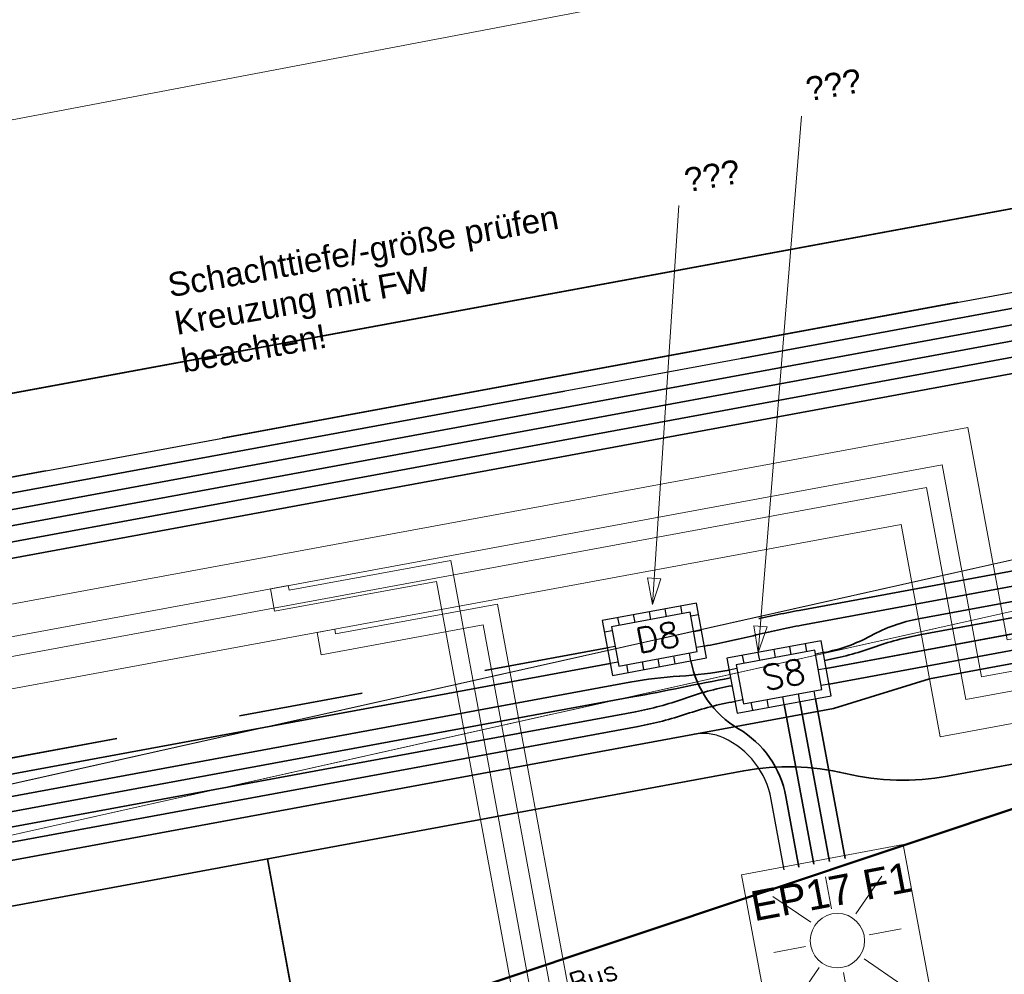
# Model space of a CAD drawing. Header units: metres. Extents: x -502 to 161, y -108 to 174.
# Tile 596 of 656: x -36 to -26, y 26 to 35. Entities that reach past the tile are written whole.
import ezdxf

# ---------------------------------------------------------------- set-up
doc = ezdxf.new("R2010")
doc.units = ezdxf.units.M
doc.header["$LTSCALE"] = 0.1
for name, pattern in [('1', [70, 50, -20]), ('123', [25.001, 12.501, -12.5]), ('237', [93, 75, -18]), ('240', [101.6, 101.6, 0]), ('86', [101.6, 101.6, 0])]:
    doc.linetypes.add(name, pattern=pattern)
for name, color, linetype in [('BRI31-005.07-5f08-Koordinierung Lageplan 4. BA Radstation - Seeterrasse 2023-05-31', 7, 'Continuous'), ('BRI32-005.02-5f05-Koordinierung Schemaplan 4 BA ZOB Teilbereich', 7, 'Continuous'), ('BRI32-005.03-5f06-Koordinierung Schemaplan 4 BA ZOB Teilbereich 2 Ost - Bahnhofsallee 2023-01-21', 7, 'Continuous')]:
    doc.layers.add(name, color=color, linetype=linetype)
doc.styles.add('Arial', font='arial.ttf')
doc.styles.add('Txt', font='txt_____.ttf')

# ---------------------------------------------------------------- blocks, each defined once
blk = doc.blocks.new('WP_LP-1020')
at = {"color": 7, "linetype": 'Continuous', "lineweight": 20, "transparency": 33554687}
for p, q in [((-0.8253, 0.8253), (0.8253, 0.8253)), ((-0.8253, -0.8253), (-0.8253, 0.8253)), ((0.8253, -0.8253), (0.8253, 0.8253)), ((-0.8253, -0.8253), (0.8253, -0.8253))]:
    blk.add_line(p, q, dxfattribs=at)
at = {"color": 1, "linetype": 'Continuous', "lineweight": 9, "true_color": 0xff0000, "transparency": 33554687}
for p, q in [((0, 0.649924), (0, 0.324962)), ((-0.554739, 0.55475), (-0.229777, 0.229788)), ((0.229777, 0.229788), (0.554739, 0.55475)), ((-0.324962, 0), (-0.649924, 0)), ((0.324962, 0), (0.649924, 0)), ((-0.229777, -0.229777), (-0.554739, -0.554739)), ((0.229777, -0.229777), (0.554739, -0.554739)), ((0, -0.324962), (0, -0.649924))]:
    blk.add_line(p, q, dxfattribs=at)
at = {"color": 7, "linetype": 'Continuous', "lineweight": 20, "transparency": 33554687}
blk.add_circle((0, 0), 0.272749, dxfattribs=at)
blk = doc.blocks.new('ALG_00093')
at = {"color": 1, "linetype": 'Continuous', "lineweight": 9, "true_color": 0xff0000, "transparency": 33554687, "flags": 128}
blk.add_lwpolyline([(0, 0), (0.3773, 0.09625), (0.3773, -0.09625), (0, 0)], dxfattribs=at)

msp = doc.modelspace()

# ---------------------------------------------------------------- linework, layer by layer
at = {"layer": 'BRI31-005.07-5f08-Koordinierung Lageplan 4. BA Radstation - Seeterrasse 2023-05-31', "color": 114, "linetype": 'Continuous', "lineweight": 30, "true_color": 0x00994c, "transparency": 33554687, "flags": 128}
msp.add_lwpolyline([(-64.0881, 26.5205), (15.711, 41.2599)], dxfattribs=at)
msp.add_lwpolyline([(-64.0881, 26.5205), (15.711, 41.2599)], dxfattribs=at)
at = {"layer": 'BRI31-005.07-5f08-Koordinierung Lageplan 4. BA Radstation - Seeterrasse 2023-05-31', "color": 7, "linetype": 'Continuous', "lineweight": 30, "transparency": 33554687, "flags": 128}
for points in [[(-70.4668, 24.2997), (-67.8906, 24.7756), (-67.8906, 24.7756, 0.043992), (-66.8784, 25.053), (-66.8784, 25.053, -0.042289), (-65.9104, 25.3219), (-59.9788, 26.4404), (19.3464, 41.093), (22.4573, 37.9997), (22.4933, 37.3246), (22.2197, 37.0495)], [(-70.4668, 24.2997), (-67.8906, 24.7756), (-67.8906, 24.7756, 0.043992), (-66.8784, 25.053), (-66.8784, 25.053, -0.042289), (-65.9104, 25.3219), (-59.9788, 26.4404), (19.3464, 41.093), (22.4573, 37.9997), (22.4933, 37.3246), (22.2197, 37.0495)], [(22.1417, 37.127), (22.3808, 37.3675), (22.3537, 37.8771), (19.293, 40.9204), (-59.9497, 26.2831), (-65.88, 25.1571, 0.018793), (-66.8562, 24.9335, -0.019765), (-67.8764, 24.7018), (-70.4532, 24.226)], [(22.1417, 37.127), (22.3808, 37.3675), (22.3537, 37.8771), (19.293, 40.9204), (-59.9497, 26.2831), (-65.88, 25.1571, 0.018793), (-66.8562, 24.9335, -0.019765), (-67.8764, 24.7018), (-70.4532, 24.226)]]:
    msp.add_lwpolyline(points, format="xyb", dxfattribs=at)
at = {"layer": 'BRI31-005.07-5f08-Koordinierung Lageplan 4. BA Radstation - Seeterrasse 2023-05-31', "color": 142, "linetype": 'Continuous', "lineweight": 30, "true_color": 0x0099cc, "transparency": 33554687, "flags": 128}
msp.add_lwpolyline([(10.5644, 35.4134), (-0.7198, 33.329), (-2.8003, 32.7006), (-4.0372, 32.4721), (-4.6001, 32.1648), (-14.1664, 30.3977), (-14.1664, 30.3977, -0.062275), (-15.5532, 30.3165), (-15.5532, 30.3165, 0.062994), (-16.7306, 30.2495), (-21.1831, 29.4271), (-21.1831, 29.4271, 0.133184), (-22.1172, 28.9788), (-22.1172, 28.9788, -0.13319), (-23.0513, 28.5304), (-26.6603, 27.8638), (-26.6603, 27.8638, -0.104436), (-27.682, 27.8898), (-27.682, 27.8898), (-27.682, 27.8898, 0.104442), (-28.7037, 27.9159), (-28.7037, 27.9159), (-38.3014, 26.143, 0.203055)], format="xyb", dxfattribs=at)
msp.add_lwpolyline([(10.5644, 35.4134), (-0.7198, 33.329), (-2.8003, 32.7006), (-4.0372, 32.4721), (-4.6001, 32.1648), (-14.1664, 30.3977), (-14.1664, 30.3977, -0.062275), (-15.5532, 30.3165), (-15.5532, 30.3165, 0.062994), (-16.7306, 30.2495), (-21.1831, 29.4271), (-21.1831, 29.4271, 0.133184), (-22.1172, 28.9788), (-22.1172, 28.9788, -0.13319), (-23.0513, 28.5304), (-26.6603, 27.8638), (-26.6603, 27.8638, -0.104436), (-27.682, 27.8898), (-27.682, 27.8898), (-27.682, 27.8898, 0.104442), (-28.7037, 27.9159), (-28.7037, 27.9159), (-38.3014, 26.143, 0.203055)], format="xyb", dxfattribs=at)
at = {"layer": 'BRI32-005.02-5f05-Koordinierung Schemaplan 4 BA ZOB Teilbereich', "color": 1, "linetype": 'Continuous', "lineweight": 13, "true_color": 0xff0000, "transparency": 33554687}
msp.add_line((27.0573, 46.4442), (-53.563, 31.1088), dxfattribs=at)
at = {"layer": 'BRI32-005.02-5f05-Koordinierung Schemaplan 4 BA ZOB Teilbereich', "color": 7, "linetype": 'Continuous', "lineweight": 18, "transparency": 33554687}
for p, q in [((-40.5867, 26.765), (21.3863, 40.642)), ((-40.4775, 26.277), (21.4955, 40.154)), ((-22.8761, -15.3232), (-31.1719, 29.5882))]:
    msp.add_line(p, q, dxfattribs=at)
at = {"layer": 'BRI32-005.02-5f05-Koordinierung Schemaplan 4 BA ZOB Teilbereich', "color": 7, "linetype": '86', "lineweight": 18, "transparency": 33554687}
msp.add_line((-40.5541, 26.26), (21.4659, 40.15), dxfattribs=at)
at = {"layer": 'BRI32-005.02-5f05-Koordinierung Schemaplan 4 BA ZOB Teilbereich', "color": 1, "linetype": 'Continuous', "lineweight": 18, "true_color": 0xff0000, "transparency": 33554687}
for p, q in [((-28.5568, 29.1023), (-28.1226, 34.4798)), ((-29.6181, 29.5819), (-29.3523, 33.5826))]:
    msp.add_line(p, q, dxfattribs=at)
at = {"layer": 'BRI32-005.02-5f05-Koordinierung Schemaplan 4 BA ZOB Teilbereich', "color": 3, "linetype": '1', "lineweight": 35, "true_color": 0x00ff00, "transparency": 33554687}
for p, q in [((-3.9251, 33.3674), (-27.8766, 28.9432)), ((-27.9831, 28.6388), (-27.6872, 27.0371))]:
    msp.add_line(p, q, dxfattribs=at)
at = {"layer": 'BRI32-005.02-5f05-Koordinierung Schemaplan 4 BA ZOB Teilbereich', "color": 190, "linetype": '1', "lineweight": 35, "true_color": 0x7f00ff, "transparency": 33554687}
for p, q in [((-27.8475, 28.7859), (-3.896, 33.2101)), ((-28.2977, 28.5807), (-28.0019, 26.979)), ((-28.1404, 28.6097), (-27.8445, 27.0081))]:
    msp.add_line(p, q, dxfattribs=at)
at = {"layer": 'BRI32-005.02-5f05-Koordinierung Schemaplan 4 BA ZOB Teilbereich', "color": 7, "linetype": 'Continuous', "lineweight": 13, "transparency": 33554687}
for p, q in [((-31.6391, 30.0251), (-31.639, 30.0251)), ((-31.1719, 29.5882), (-31.1719, 29.5882))]:
    msp.add_line(p, q, dxfattribs=at)
at = {"layer": 'BRI32-005.02-5f05-Koordinierung Schemaplan 4 BA ZOB Teilbereich', "color": 7, "linetype": 'Continuous', "lineweight": 25, "transparency": 33554687}
for p, q in [((-29.4773, 29.4611), (-29.4918, 29.5397)), ((-29.3199, 29.4901), (-29.3345, 29.5688)), ((-29.9493, 29.3739), (-29.9638, 29.4525)), ((-29.7919, 29.4029), (-29.8065, 29.4816)), ((-29.6346, 29.432), (-29.6491, 29.5107)), ((-29.1553, 29.4798), (-29.234, 29.4653)), ((-30.0207, 29.32), (-30.0994, 29.3055)), ((-29.1263, 29.3225), (-29.2049, 29.308)), ((-29.9916, 29.1627), (-30.0703, 29.1481)), ((-29.0972, 29.1652), (-29.1759, 29.1506)), ((-28.3849, 29.0527), (-28.3994, 29.1314)), ((-28.2276, 29.0817), (-28.2421, 29.1604)), ((-28.0702, 29.1108), (-28.0848, 29.1895)), ((-29.5474, 28.96), (-29.562, 29.0386)), ((-29.3901, 28.989), (-29.4046, 29.0677)), ((-29.2327, 29.0181), (-29.2473, 29.0968)), ((-28.6996, 28.9946), (-28.7141, 29.0732)), ((-28.5423, 29.0236), (-28.5568, 29.1023)), ((-27.9056, 29.1005), (-27.9843, 29.086)), ((-29.9626, 29.0053), (-30.0412, 28.9908)), ((-29.8621, 28.9019), (-29.8766, 28.9805)), ((-29.7048, 28.9309), (-29.7193, 29.0096)), ((-28.771, 28.9407), (-28.8497, 28.9262)), ((-27.8766, 28.9432), (-27.9552, 28.9287)), ((-27.8475, 28.7859), (-27.9262, 28.7713)), ((-28.7129, 28.626), (-28.7915, 28.6115)), ((-28.4551, 28.5516), (-28.4696, 28.6303)), ((-28.2977, 28.5807), (-28.3123, 28.6593)), ((-28.1404, 28.6097), (-28.1549, 28.6884)), ((-27.9831, 28.6388), (-27.9976, 28.7175)), ((-28.6124, 28.5225), (-28.6269, 28.6012))]:
    msp.add_line(p, q, dxfattribs=at)
at = {"layer": 'BRI32-005.02-5f05-Koordinierung Schemaplan 4 BA ZOB Teilbereich', "color": 3, "linetype": '123', "lineweight": 35, "true_color": 0x00ff00, "transparency": 33554687}
msp.add_line((-30.0703, 29.1481), (-42.5892, 26.8357), dxfattribs=at)
at = {"layer": 'BRI32-005.02-5f05-Koordinierung Schemaplan 4 BA ZOB Teilbereich', "color": 7, "linetype": 'Continuous', "lineweight": 35, "transparency": 33554687}
msp.add_line((-30.0412, 28.9908), (-42.5601, 26.6784), dxfattribs=at)
at = {"layer": 'BRI32-005.02-5f05-Koordinierung Schemaplan 4 BA ZOB Teilbereich', "color": 142, "linetype": 'Continuous', "lineweight": 35, "true_color": 0x0099cc, "transparency": 33554687}
msp.add_line((-33.4785, 27.0339), (-33.118, 25.0824), dxfattribs=at)
at = {"layer": 'BRI32-005.02-5f05-Koordinierung Schemaplan 4 BA ZOB Teilbereich', "color": 114, "linetype": 'Continuous', "lineweight": 35, "true_color": 0x00994c, "transparency": 33554687, "flags": 128}
msp.add_lwpolyline([(-87.5785, 60.7009), (-87.5731, 60.8473, -0.403893), (-86.572, 61.8102), (-73.469, 61.7872, -0.35713), (-72.4901, 60.983), (-66.3255, 30.0951, -0.033762), (-66.332, 27.377, 0.490271), (-65.1528, 26.3238), (15.711, 41.2599), (20.2774, 43.2907), (23.837, 43.9679), (25.2417, 43.7464), (29.4956, 44.5559), (34.5628, 42.9325), (34.7836, 42.9218)], format="xyb", dxfattribs=at)
at = {"layer": 'BRI32-005.02-5f05-Koordinierung Schemaplan 4 BA ZOB Teilbereich', "color": 91, "linetype": 'Continuous', "lineweight": 50, "true_color": 0x7fff7f, "transparency": 33554687, "flags": 128}
msp.add_lwpolyline([(-44.4194, 31.7798), (-40.7607, 26.9222), (-40.7607, 26.9222, 0.322461), (-34.0665, 24.8413), (-34.0665, 24.8413), (18.6192, 42.446)], format="xyb", dxfattribs=at)
at = {"layer": 'BRI32-005.02-5f05-Koordinierung Schemaplan 4 BA ZOB Teilbereich', "color": 7, "linetype": '237', "lineweight": 35, "transparency": 33554687, "flags": 128}
for points in [[(-70.4668, 24.2997), (-67.8906, 24.7756), (-67.8906, 24.7756, 0.043992), (-66.8784, 25.053), (-66.8784, 25.053, -0.042289), (-65.9104, 25.3219), (-59.9788, 26.4404), (19.3464, 41.093), (22.4573, 37.9997), (22.4933, 37.3246), (22.2197, 37.0495)], [(22.1417, 37.127), (22.3808, 37.3675), (22.3537, 37.8771), (19.293, 40.9204), (-59.9497, 26.2831), (-65.88, 25.1571, 0.018793), (-66.8562, 24.9335, -0.019765), (-67.8764, 24.7018), (-70.4532, 24.226)]]:
    msp.add_lwpolyline(points, format="xyb", dxfattribs=at)
at = {"layer": 'BRI32-005.02-5f05-Koordinierung Schemaplan 4 BA ZOB Teilbereich', "color": 7, "linetype": 'Continuous', "lineweight": 35, "transparency": 33554687, "flags": 128}
for points in [[(-70.4378, 24.1427), (-59.9207, 26.1258), (19.2396, 40.7479), (22.1972, 37.8071), (22.2207, 37.3663), (22.0618, 37.2065)], [(-70.4104, 23.9983), (-59.8916, 25.9684), (19.1863, 40.5753), (22.0407, 37.737), (22.0609, 37.3577), (21.9857, 37.2822)], [(-70.3782, 23.8551), (-59.8625, 25.8111), (19.1329, 40.4028), (21.937, 37.6144), (21.9484, 37.4007), (21.9077, 37.3597)], [(-70.3558, 23.7101), (19.0795, 40.2302), (20.8939, 38.426), (20.767, 37.8435), (20.6014, 37.6771)]]:
    msp.add_lwpolyline(points, dxfattribs=at)
at = {"layer": 'BRI32-005.02-5f05-Koordinierung Schemaplan 4 BA ZOB Teilbereich', "color": 7, "linetype": 'Continuous', "lineweight": 18, "transparency": 33554687, "flags": 128}
for points in [[(-40.6241, 26.76), (14.87, 39.1908), (21.4159, 40.65)], [(29.3763, 36.5696), (19.6278, 34.767), (18.7166, 39.7004), (-24.4895, 31.7196), (-24.0968, 29.5932), (-26.0635, 29.2299), (-26.4563, 31.3563), (-61.7135, 24.8438)], [(29.4347, 36.255), (19.3713, 34.3942), (18.46, 39.3276), (-24.1024, 31.3683), (-23.724, 29.3367), (-26.32, 28.8571), (-26.7128, 30.9835), (-61.9656, 24.4718)], [(29.4703, 36.0633), (19.215, 34.1669), (18.3037, 39.1005), (-23.8896, 31.3067), (-23.4968, 29.1803), (-26.4764, 28.63), (-26.8692, 30.7563), (-62.1192, 24.2452)], [(29.5288, 35.7487), (18.9584, 33.7941), (18.0471, 38.7277), (-23.5168, 31.0502), (-23.124, 28.9238), (-26.7329, 28.2572), (-27.1257, 30.3835), (-62.3713, 23.8732)], [(-23.3512, -15.8342), (-30.6645, 23.7579), (-31.7834, 29.8154), (-33.4059, 29.5157), (-33.4473, 29.7396), (-33.2703, 29.7723), (-33.2616, 29.7254), (-31.6391, 30.0251)], [(-23.1746, -15.7996), (-30.4875, 23.7906), (-31.6391, 30.0251)], [(-23.0532, -15.3559), (-31.3163, 29.3784), (-32.9388, 29.0787), (-32.9801, 29.3022), (-32.8031, 29.3349), (-32.7945, 29.2884), (-31.1719, 29.5882)]]:
    msp.add_lwpolyline(points, dxfattribs=at)
at = {"layer": 'BRI32-005.02-5f05-Koordinierung Schemaplan 4 BA ZOB Teilbereich', "color": 7, "linetype": '240', "lineweight": 18, "transparency": 33554687, "flags": 128}
msp.add_lwpolyline([(-17.0607, 31.5205), (21.4955, 40.154), (21.3863, 40.642), (-40.5867, 26.765)], dxfattribs=at)
at = {"layer": 'BRI32-005.02-5f05-Koordinierung Schemaplan 4 BA ZOB Teilbereich', "color": 142, "linetype": 'Continuous', "lineweight": 35, "true_color": 0x0099cc, "transparency": 33554687, "flags": 128}
msp.add_lwpolyline([(10.5644, 35.4134), (-0.7198, 33.329), (-2.8003, 32.7006), (-4.0372, 32.4721), (-4.6001, 32.1648), (-14.1664, 30.3977), (-14.1664, 30.3977, -0.062275), (-15.5532, 30.3165), (-15.5532, 30.3165, 0.062994), (-16.7306, 30.2495), (-21.1831, 29.4271), (-21.1831, 29.4271, 0.133184), (-22.1172, 28.9788), (-22.1172, 28.9788, -0.13319), (-23.0513, 28.5304), (-26.6603, 27.8638), (-26.6603, 27.8638, -0.104436), (-27.682, 27.8898), (-27.682, 27.8898), (-27.682, 27.8898, 0.104442), (-28.7037, 27.9159), (-28.7037, 27.9159), (-38.3014, 26.143, 0.203055)], format="xyb", dxfattribs=at)
at = {"layer": 'BRI32-005.02-5f05-Koordinierung Schemaplan 4 BA ZOB Teilbereich', "color": 3, "linetype": '237', "lineweight": 35, "true_color": 0x00ff00, "transparency": 33554687, "flags": 128}
msp.add_lwpolyline([(-2.9224, 34.3255), (-14.0725, 32.2659, 0.044939), (-14.8242, 32.0558), (-14.8242, 32.0558, -0.044936), (-15.5758, 31.8458), (-15.5758, 31.8458), (-28.1465, 29.5238, 0.009999), (-28.6364, 29.4232, -0.010001), (-29.1263, 29.3225)], format="xyb", dxfattribs=at)
at = {"layer": 'BRI32-005.02-5f05-Koordinierung Schemaplan 4 BA ZOB Teilbereich', "color": 7, "linetype": 'Continuous', "lineweight": 35, "transparency": 33554687, "flags": 128}
for points in [[(-2.9052, 34.0139), (-3.4862, 34.0586), (-14.0435, 32.1085), (-14.0435, 32.1085, 0.041741), (-14.796, 31.9034), (-14.796, 31.9034, -0.041738), (-15.5486, 31.6983), (-28.1193, 29.3763), (-28.1193, 29.3763, 0.014997), (-28.6082, 29.2707), (-28.6082, 29.2707), (-28.6082, 29.2707, -0.015), (-29.0972, 29.1652), (-29.0972, 29.1652)], [(-27.9056, 29.1005), (-27.9056, 29.1005, 0.079495), (-27.4285, 29.27), (-27.4285, 29.27, -0.079489), (-26.9513, 29.4395), (-4.576, 33.5726)], [(-3.9541, 33.5247), (-26.9223, 29.2822, 0.039938), (-27.4067, 29.152), (-27.4067, 29.152, -0.039934), (-27.8911, 29.0219), (-27.8911, 29.0219)], [(-43.65, 26.1923), (-43.65, 26.1923, 0.029968), (-43.1637, 26.3126), (-43.1637, 26.3126, -0.029973), (-42.6775, 26.433), (-29.8439, 28.8035), (-29.8439, 28.8035, -0.029975), (-29.3468, 28.8648), (-29.3468, 28.8648), (-29.3468, 28.8648, 0.029973), (-28.8497, 28.9262), (-28.8497, 28.9262)], [(-28.1494, 26.9517), (-28.2797, 27.6573, 0.217489), (-28.7562, 28.3377, -0.217488), (-29.2327, 29.0181)], [(-28.8351, 28.8475, 0.005001), (-29.3259, 28.7517), (-29.3259, 28.7517, -0.005), (-29.8167, 28.656), (-29.8167, 28.656), (-42.6502, 26.2855), (-42.6502, 26.2855, -0.005001), (-43.1428, 26.1996), (-43.1428, 26.1996), (-43.1428, 26.1996, 0.005003), (-43.6354, 26.1136), (-43.6354, 26.1136)]]:
    msp.add_lwpolyline(points, format="xyb", dxfattribs=at)
at = {"layer": 'BRI32-005.02-5f05-Koordinierung Schemaplan 4 BA ZOB Teilbereich', "color": 1, "linetype": 'Continuous', "lineweight": 35, "true_color": 0xff0000, "transparency": 33554687, "flags": 128}
msp.add_lwpolyline([(-57.8101, 22.9971), (-44.2486, 25.5021, -0.226225), (-43.4172, 25.2789), (-43.4172, 25.2789, 0.226225), (-42.5858, 25.0557), (-42.5858, 25.0557), (-39.9557, 25.5415, 0.204552), (-39.1696, 26.0635), (-39.1696, 26.0635, -0.204543), (-38.3835, 26.5855), (-38.3835, 26.5855), (-27.8021, 28.54), (-26.8405, 28.8397), (-16.8123, 30.692, -0.062571), (-15.5309, 30.766, 0.062569), (-14.2495, 30.84), (-4.7526, 32.5942), (-4.1897, 32.9016), (-2.9065, 33.1386), (-0.8261, 33.767)], format="xyb", dxfattribs=at)
at = {"layer": 'BRI32-005.02-5f05-Koordinierung Schemaplan 4 BA ZOB Teilbereich', "color": 7, "linetype": 'Continuous', "lineweight": 25, "transparency": 33554687, "flags": 128}
for points in [[(-30.1212, 29.4235), (-30.0194, 28.8728), (-29.0754, 29.0472), (-29.1771, 29.5979), (-30.1212, 29.4235)], [(-30.028, 29.3593), (-29.9553, 28.966), (-29.1686, 29.1113), (-29.2413, 29.5047), (-30.028, 29.3593)], [(-28.8715, 29.0442), (-28.7697, 28.4935), (-27.8257, 28.6679), (-27.9274, 29.2185), (-28.8715, 29.0442)], [(-28.7783, 28.98), (-28.7056, 28.5867), (-27.9189, 28.732), (-27.9916, 29.1253), (-28.7783, 28.98)]]:
    msp.add_lwpolyline(points, dxfattribs=at)
at = {"layer": 'BRI32-005.02-5f05-Koordinierung Schemaplan 4 BA ZOB Teilbereich', "color": 3, "linetype": 'Continuous', "lineweight": 35, "true_color": 0x00ff00, "transparency": 33554687, "flags": 128}
msp.add_lwpolyline([(-28.8206, 28.7688), (-28.8206, 28.7688, 0.039939), (-29.305, 28.6387), (-29.305, 28.6387), (-29.305, 28.6387, -0.039935), (-29.7894, 28.5085), (-29.7894, 28.5085), (-42.623, 26.138, -0.039934), (-43.1219, 26.0865), (-43.1219, 26.0865, 0.039936), (-43.6209, 26.035), (-43.6209, 26.035)], format="xyb", dxfattribs=at)
at = {"layer": 'BRI32-005.02-5f05-Koordinierung Schemaplan 4 BA ZOB Teilbereich', "color": 190, "linetype": 'Continuous', "lineweight": 35, "true_color": 0x7f00ff, "transparency": 33554687, "flags": 128}
msp.add_lwpolyline([(-43.5918, 25.8776, -0.034962), (-43.0938, 25.934, 0.034957), (-42.5957, 25.9904), (-29.7622, 28.361), (-29.7622, 28.361, 0.034956), (-29.2769, 28.4862), (-29.2769, 28.4862), (-29.2769, 28.4862, -0.034962), (-28.7915, 28.6115), (-28.7915, 28.6115)], format="xyb", dxfattribs=at)
at = {"layer": 'BRI32-005.02-5f05-Koordinierung Schemaplan 4 BA ZOB Teilbereich', "color": 1, "linetype": '237', "lineweight": 25, "true_color": 0xff0000, "transparency": 33554687, "flags": 128}
msp.add_lwpolyline([(-28.2969, 26.9245), (-28.4272, 27.6301), (-28.4272, 27.6301, 0.242912), (-28.9049, 28.2465), (-28.9049, 28.2465), (-28.9049, 28.2465, 0.152099), (-29.2001, 28.2818), (-29.2001, 28.2818)], format="xyb", dxfattribs=at)
at = {"layer": 'BRI32-005.03-5f06-Koordinierung Schemaplan 4 BA ZOB Teilbereich 2 Ost - Bahnhofsallee 2023-01-21', "color": 7, "linetype": 'Continuous', "lineweight": 13, "transparency": 33554687}
for p, q in [((-40.5867, 26.765), (21.3863, 40.642)), ((-40.4775, 26.277), (21.4955, 40.154)), ((-22.8761, -15.3232), (-31.1719, 29.5882))]:
    msp.add_line(p, q, dxfattribs=at)
at = {"layer": 'BRI32-005.03-5f06-Koordinierung Schemaplan 4 BA ZOB Teilbereich 2 Ost - Bahnhofsallee 2023-01-21', "color": 7, "linetype": '86', "lineweight": 13, "transparency": 33554687}
msp.add_line((-40.5541, 26.26), (21.4659, 40.15), dxfattribs=at)
at = {"layer": 'BRI32-005.03-5f06-Koordinierung Schemaplan 4 BA ZOB Teilbereich 2 Ost - Bahnhofsallee 2023-01-21', "color": 1, "linetype": 'Continuous', "lineweight": 13, "true_color": 0xff0000, "transparency": 33554687}
for p, q in [((-28.5568, 29.1023), (-28.1226, 34.4798)), ((-29.6181, 29.5819), (-29.3523, 33.5826))]:
    msp.add_line(p, q, dxfattribs=at)
at = {"layer": 'BRI32-005.03-5f06-Koordinierung Schemaplan 4 BA ZOB Teilbereich 2 Ost - Bahnhofsallee 2023-01-21', "color": 3, "linetype": '1', "lineweight": 30, "true_color": 0x00ff00, "transparency": 33554687}
for p, q in [((-3.9251, 33.3674), (-27.8766, 28.9432)), ((-27.9831, 28.6388), (-27.6872, 27.0371))]:
    msp.add_line(p, q, dxfattribs=at)
at = {"layer": 'BRI32-005.03-5f06-Koordinierung Schemaplan 4 BA ZOB Teilbereich 2 Ost - Bahnhofsallee 2023-01-21', "color": 190, "linetype": '1', "lineweight": 30, "true_color": 0x7f00ff, "transparency": 33554687}
for p, q in [((-27.8475, 28.7859), (-3.896, 33.2101)), ((-28.2977, 28.5807), (-28.0019, 26.979)), ((-28.1404, 28.6097), (-27.8445, 27.0081))]:
    msp.add_line(p, q, dxfattribs=at)
at = {"layer": 'BRI32-005.03-5f06-Koordinierung Schemaplan 4 BA ZOB Teilbereich 2 Ost - Bahnhofsallee 2023-01-21', "color": 7, "linetype": 'Continuous', "lineweight": 9, "transparency": 33554687}
for p, q in [((-31.6391, 30.0251), (-31.639, 30.0251)), ((-31.1719, 29.5882), (-31.1719, 29.5882))]:
    msp.add_line(p, q, dxfattribs=at)
at = {"layer": 'BRI32-005.03-5f06-Koordinierung Schemaplan 4 BA ZOB Teilbereich 2 Ost - Bahnhofsallee 2023-01-21', "color": 7, "linetype": 'Continuous', "lineweight": 20, "transparency": 33554687}
for p, q in [((-29.4773, 29.4611), (-29.4918, 29.5397)), ((-29.3199, 29.4901), (-29.3345, 29.5688)), ((-29.9493, 29.3739), (-29.9638, 29.4525)), ((-29.7919, 29.4029), (-29.8065, 29.4816)), ((-29.6346, 29.432), (-29.6491, 29.5107)), ((-29.1553, 29.4798), (-29.234, 29.4653)), ((-30.0207, 29.32), (-30.0994, 29.3055)), ((-29.1263, 29.3225), (-29.2049, 29.308)), ((-29.9916, 29.1627), (-30.0703, 29.1481)), ((-29.0972, 29.1652), (-29.1759, 29.1506)), ((-28.3849, 29.0527), (-28.3994, 29.1314)), ((-28.2276, 29.0817), (-28.2421, 29.1604)), ((-28.0702, 29.1108), (-28.0848, 29.1895)), ((-29.5474, 28.96), (-29.562, 29.0386)), ((-29.3901, 28.989), (-29.4046, 29.0677)), ((-29.2327, 29.0181), (-29.2473, 29.0968)), ((-28.6996, 28.9946), (-28.7141, 29.0732)), ((-28.5423, 29.0236), (-28.5568, 29.1023)), ((-27.9056, 29.1005), (-27.9843, 29.086)), ((-29.9626, 29.0053), (-30.0412, 28.9908)), ((-29.8621, 28.9019), (-29.8766, 28.9805)), ((-29.7048, 28.9309), (-29.7193, 29.0096)), ((-28.771, 28.9407), (-28.8497, 28.9262)), ((-27.8766, 28.9432), (-27.9552, 28.9287)), ((-27.8475, 28.7859), (-27.9262, 28.7713)), ((-28.7129, 28.626), (-28.7915, 28.6115)), ((-28.4551, 28.5516), (-28.4696, 28.6303)), ((-28.2977, 28.5807), (-28.3123, 28.6593)), ((-28.1404, 28.6097), (-28.1549, 28.6884)), ((-27.9831, 28.6388), (-27.9976, 28.7175)), ((-28.6124, 28.5225), (-28.6269, 28.6012))]:
    msp.add_line(p, q, dxfattribs=at)
at = {"layer": 'BRI32-005.03-5f06-Koordinierung Schemaplan 4 BA ZOB Teilbereich 2 Ost - Bahnhofsallee 2023-01-21', "color": 3, "linetype": '123', "lineweight": 30, "true_color": 0x00ff00, "transparency": 33554687}
msp.add_line((-30.0703, 29.1481), (-42.5892, 26.8357), dxfattribs=at)
at = {"layer": 'BRI32-005.03-5f06-Koordinierung Schemaplan 4 BA ZOB Teilbereich 2 Ost - Bahnhofsallee 2023-01-21', "color": 7, "linetype": 'Continuous', "lineweight": 30, "transparency": 33554687}
msp.add_line((-30.0412, 28.9908), (-42.5601, 26.6784), dxfattribs=at)
at = {"layer": 'BRI32-005.03-5f06-Koordinierung Schemaplan 4 BA ZOB Teilbereich 2 Ost - Bahnhofsallee 2023-01-21', "color": 142, "linetype": 'Continuous', "lineweight": 30, "true_color": 0x0099cc, "transparency": 33554687}
msp.add_line((-33.4785, 27.0339), (-33.118, 25.0824), dxfattribs=at)
at = {"layer": 'BRI32-005.03-5f06-Koordinierung Schemaplan 4 BA ZOB Teilbereich 2 Ost - Bahnhofsallee 2023-01-21', "color": 114, "linetype": 'Continuous', "lineweight": 30, "true_color": 0x00994c, "transparency": 33554687, "flags": 128}
msp.add_lwpolyline([(-64.0881, 26.5205), (15.711, 41.2599)], dxfattribs=at)
at = {"layer": 'BRI32-005.03-5f06-Koordinierung Schemaplan 4 BA ZOB Teilbereich 2 Ost - Bahnhofsallee 2023-01-21', "color": 7, "linetype": '237', "lineweight": 30, "transparency": 33554687, "flags": 128}
for points in [[(-70.4668, 24.2997), (-67.8906, 24.7756), (-67.8906, 24.7756, 0.043992), (-66.8784, 25.053), (-66.8784, 25.053, -0.042289), (-65.9104, 25.3219), (-59.9788, 26.4404), (19.3464, 41.093), (22.4573, 37.9997), (22.4933, 37.3246), (22.2197, 37.0495)], [(22.1417, 37.127), (22.3808, 37.3675), (22.3537, 37.8771), (19.293, 40.9204), (-59.9497, 26.2831), (-65.88, 25.1571, 0.018793), (-66.8562, 24.9335, -0.019765), (-67.8764, 24.7018), (-70.4532, 24.226)]]:
    msp.add_lwpolyline(points, format="xyb", dxfattribs=at)
at = {"layer": 'BRI32-005.03-5f06-Koordinierung Schemaplan 4 BA ZOB Teilbereich 2 Ost - Bahnhofsallee 2023-01-21', "color": 7, "linetype": 'Continuous', "lineweight": 30, "transparency": 33554687, "flags": 128}
for points in [[(-70.4378, 24.1427), (-59.9207, 26.1258), (19.2396, 40.7479), (22.1972, 37.8071), (22.2207, 37.3663), (22.0618, 37.2065)], [(-70.4104, 23.9983), (-59.8916, 25.9684), (19.1863, 40.5753), (22.0407, 37.737), (22.0609, 37.3577), (21.9857, 37.2822)], [(-70.3782, 23.8551), (-59.8625, 25.8111), (19.1329, 40.4028), (21.937, 37.6144), (21.9484, 37.4007), (21.9077, 37.3597)], [(-70.3558, 23.7101), (19.0795, 40.2302), (20.8939, 38.426), (20.767, 37.8435), (20.6014, 37.6771)]]:
    msp.add_lwpolyline(points, dxfattribs=at)
at = {"layer": 'BRI32-005.03-5f06-Koordinierung Schemaplan 4 BA ZOB Teilbereich 2 Ost - Bahnhofsallee 2023-01-21', "color": 7, "linetype": 'Continuous', "lineweight": 13, "transparency": 33554687, "flags": 128}
for points in [[(-40.6241, 26.76), (14.87, 39.1908), (21.4159, 40.65)], [(29.3763, 36.5696), (19.6278, 34.767), (18.7166, 39.7004), (-24.4895, 31.7196), (-24.0968, 29.5932), (-26.0635, 29.2299), (-26.4563, 31.3563), (-61.7135, 24.8438)], [(29.4347, 36.255), (19.3713, 34.3942), (18.46, 39.3276), (-24.1024, 31.3683), (-23.724, 29.3367), (-26.32, 28.8571), (-26.7128, 30.9835), (-61.9656, 24.4718)], [(29.4703, 36.0633), (19.215, 34.1669), (18.3037, 39.1005), (-23.8896, 31.3067), (-23.4968, 29.1803), (-26.4764, 28.63), (-26.8692, 30.7563), (-62.1192, 24.2452)], [(29.5288, 35.7487), (18.9584, 33.7941), (18.0471, 38.7277), (-23.5168, 31.0502), (-23.124, 28.9238), (-26.7329, 28.2572), (-27.1257, 30.3835), (-62.3713, 23.8732)], [(-23.3512, -15.8342), (-30.6645, 23.7579), (-31.7834, 29.8154), (-33.4059, 29.5157), (-33.4473, 29.7396), (-33.2703, 29.7723), (-33.2616, 29.7254), (-31.6391, 30.0251)], [(-23.1746, -15.7996), (-30.4875, 23.7906), (-31.6391, 30.0251)], [(-23.0532, -15.3559), (-31.3163, 29.3784), (-32.9388, 29.0787), (-32.9801, 29.3022), (-32.8031, 29.3349), (-32.7945, 29.2884), (-31.1719, 29.5882)]]:
    msp.add_lwpolyline(points, dxfattribs=at)
at = {"layer": 'BRI32-005.03-5f06-Koordinierung Schemaplan 4 BA ZOB Teilbereich 2 Ost - Bahnhofsallee 2023-01-21', "color": 7, "linetype": '240', "lineweight": 13, "transparency": 33554687, "flags": 128}
msp.add_lwpolyline([(-17.0607, 31.5205), (21.4955, 40.154), (21.3863, 40.642), (-40.5867, 26.765)], dxfattribs=at)
at = {"layer": 'BRI32-005.03-5f06-Koordinierung Schemaplan 4 BA ZOB Teilbereich 2 Ost - Bahnhofsallee 2023-01-21', "color": 142, "linetype": 'Continuous', "lineweight": 30, "true_color": 0x0099cc, "transparency": 33554687, "flags": 128}
msp.add_lwpolyline([(10.5644, 35.4134), (-0.7198, 33.329), (-2.8003, 32.7006), (-4.0372, 32.4721), (-4.6001, 32.1648), (-14.1664, 30.3977), (-14.1664, 30.3977, -0.062275), (-15.5532, 30.3165), (-15.5532, 30.3165, 0.062994), (-16.7306, 30.2495), (-21.1831, 29.4271), (-21.1831, 29.4271, 0.133184), (-22.1172, 28.9788), (-22.1172, 28.9788, -0.13319), (-23.0513, 28.5304), (-26.6603, 27.8638), (-26.6603, 27.8638, -0.104436), (-27.682, 27.8898), (-27.682, 27.8898), (-27.682, 27.8898, 0.104442), (-28.7037, 27.9159), (-28.7037, 27.9159), (-38.3014, 26.143, 0.203055)], format="xyb", dxfattribs=at)
at = {"layer": 'BRI32-005.03-5f06-Koordinierung Schemaplan 4 BA ZOB Teilbereich 2 Ost - Bahnhofsallee 2023-01-21', "color": 3, "linetype": '237', "lineweight": 30, "true_color": 0x00ff00, "transparency": 33554687, "flags": 128}
msp.add_lwpolyline([(-2.9224, 34.3255), (-14.0725, 32.2659, 0.044939), (-14.8242, 32.0558), (-14.8242, 32.0558, -0.044936), (-15.5758, 31.8458), (-15.5758, 31.8458), (-28.1465, 29.5238, 0.009999), (-28.6364, 29.4232, -0.010001), (-29.1263, 29.3225)], format="xyb", dxfattribs=at)
at = {"layer": 'BRI32-005.03-5f06-Koordinierung Schemaplan 4 BA ZOB Teilbereich 2 Ost - Bahnhofsallee 2023-01-21', "color": 7, "linetype": 'Continuous', "lineweight": 30, "transparency": 33554687, "flags": 128}
for points in [[(-2.9052, 34.0139), (-3.4862, 34.0586), (-14.0435, 32.1085), (-14.0435, 32.1085, 0.041741), (-14.796, 31.9034), (-14.796, 31.9034, -0.041738), (-15.5486, 31.6983), (-28.1193, 29.3763), (-28.1193, 29.3763, 0.014997), (-28.6082, 29.2707), (-28.6082, 29.2707), (-28.6082, 29.2707, -0.015), (-29.0972, 29.1652), (-29.0972, 29.1652)], [(-27.9056, 29.1005), (-27.9056, 29.1005, 0.079495), (-27.4285, 29.27), (-27.4285, 29.27, -0.079489), (-26.9513, 29.4395), (-4.576, 33.5726)], [(-3.9541, 33.5247), (-26.9223, 29.2822, 0.039938), (-27.4067, 29.152), (-27.4067, 29.152, -0.039934), (-27.8911, 29.0219), (-27.8911, 29.0219)], [(-43.65, 26.1923), (-43.65, 26.1923, 0.029968), (-43.1637, 26.3126), (-43.1637, 26.3126, -0.029973), (-42.6775, 26.433), (-29.8439, 28.8035), (-29.8439, 28.8035, -0.029975), (-29.3468, 28.8648), (-29.3468, 28.8648), (-29.3468, 28.8648, 0.029973), (-28.8497, 28.9262), (-28.8497, 28.9262)], [(-28.1494, 26.9517), (-28.2797, 27.6573, 0.217489), (-28.7562, 28.3377, -0.217488), (-29.2327, 29.0181)], [(-28.8351, 28.8475, 0.005001), (-29.3259, 28.7517), (-29.3259, 28.7517, -0.005), (-29.8167, 28.656), (-29.8167, 28.656), (-42.6502, 26.2855), (-42.6502, 26.2855, -0.005001), (-43.1428, 26.1996), (-43.1428, 26.1996), (-43.1428, 26.1996, 0.005003), (-43.6354, 26.1136), (-43.6354, 26.1136)]]:
    msp.add_lwpolyline(points, format="xyb", dxfattribs=at)
at = {"layer": 'BRI32-005.03-5f06-Koordinierung Schemaplan 4 BA ZOB Teilbereich 2 Ost - Bahnhofsallee 2023-01-21', "color": 1, "linetype": 'Continuous', "lineweight": 30, "true_color": 0xff0000, "transparency": 33554687, "flags": 128}
msp.add_lwpolyline([(-57.8101, 22.9971), (-44.2486, 25.5021, -0.226225), (-43.4172, 25.2789), (-43.4172, 25.2789, 0.226225), (-42.5858, 25.0557), (-42.5858, 25.0557), (-39.9557, 25.5415, 0.204552), (-39.1696, 26.0635), (-39.1696, 26.0635, -0.204543), (-38.3835, 26.5855), (-38.3835, 26.5855), (-27.8021, 28.54), (-26.8405, 28.8397), (-16.8123, 30.692, -0.062571), (-15.5309, 30.766, 0.062569), (-14.2495, 30.84), (-4.7526, 32.5942), (-4.1897, 32.9016), (-2.9065, 33.1386), (-0.8261, 33.767)], format="xyb", dxfattribs=at)
at = {"layer": 'BRI32-005.03-5f06-Koordinierung Schemaplan 4 BA ZOB Teilbereich 2 Ost - Bahnhofsallee 2023-01-21', "color": 7, "linetype": 'Continuous', "lineweight": 20, "transparency": 33554687, "flags": 128}
for points in [[(-30.1212, 29.4235), (-30.0194, 28.8728), (-29.0754, 29.0472), (-29.1771, 29.5979), (-30.1212, 29.4235)], [(-30.028, 29.3593), (-29.9553, 28.966), (-29.1686, 29.1113), (-29.2413, 29.5047), (-30.028, 29.3593)], [(-28.8715, 29.0442), (-28.7697, 28.4935), (-27.8257, 28.6679), (-27.9274, 29.2185), (-28.8715, 29.0442)], [(-28.7783, 28.98), (-28.7056, 28.5867), (-27.9189, 28.732), (-27.9916, 29.1253), (-28.7783, 28.98)]]:
    msp.add_lwpolyline(points, dxfattribs=at)
at = {"layer": 'BRI32-005.03-5f06-Koordinierung Schemaplan 4 BA ZOB Teilbereich 2 Ost - Bahnhofsallee 2023-01-21', "color": 3, "linetype": 'Continuous', "lineweight": 30, "true_color": 0x00ff00, "transparency": 33554687, "flags": 128}
msp.add_lwpolyline([(-28.8206, 28.7688), (-28.8206, 28.7688, 0.039939), (-29.305, 28.6387), (-29.305, 28.6387), (-29.305, 28.6387, -0.039935), (-29.7894, 28.5085), (-29.7894, 28.5085), (-42.623, 26.138, -0.039934), (-43.1219, 26.0865), (-43.1219, 26.0865, 0.039936), (-43.6209, 26.035), (-43.6209, 26.035)], format="xyb", dxfattribs=at)
at = {"layer": 'BRI32-005.03-5f06-Koordinierung Schemaplan 4 BA ZOB Teilbereich 2 Ost - Bahnhofsallee 2023-01-21', "color": 190, "linetype": 'Continuous', "lineweight": 30, "true_color": 0x7f00ff, "transparency": 33554687, "flags": 128}
msp.add_lwpolyline([(-43.5918, 25.8776, -0.034962), (-43.0938, 25.934, 0.034957), (-42.5957, 25.9904), (-29.7622, 28.361), (-29.7622, 28.361, 0.034956), (-29.2769, 28.4862), (-29.2769, 28.4862), (-29.2769, 28.4862, -0.034962), (-28.7915, 28.6115), (-28.7915, 28.6115)], format="xyb", dxfattribs=at)
at = {"layer": 'BRI32-005.03-5f06-Koordinierung Schemaplan 4 BA ZOB Teilbereich 2 Ost - Bahnhofsallee 2023-01-21', "color": 1, "linetype": '237', "lineweight": 20, "true_color": 0xff0000, "transparency": 33554687, "flags": 128}
msp.add_lwpolyline([(-28.2969, 26.9245), (-28.4272, 27.6301), (-28.4272, 27.6301, 0.242912), (-28.9049, 28.2465), (-28.9049, 28.2465), (-28.9049, 28.2465, 0.152099), (-29.2001, 28.2818), (-29.2001, 28.2818)], format="xyb", dxfattribs=at)

# ---------------------------------------------------------------- block references
at = {"layer": 'BRI32-005.03-5f06-Koordinierung Schemaplan 4 BA ZOB Teilbereich 2 Ost - Bahnhofsallee 2023-01-21', "color": 7, "transparency": 33554687, "xscale": 0.699999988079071, "yscale": 0.699999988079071, "zscale": 0.699999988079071}
for p, rotation in [((-29.6181, 29.5819), 86.198380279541), ((-28.5568, 29.1023), 85.38355865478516)]:
    msp.add_blockref('ALG_00093', p, dxfattribs=dict(at, rotation=rotation))
at = {"layer": 'BRI32-005.03-5f06-Koordinierung Schemaplan 4 BA ZOB Teilbereich 2 Ost - Bahnhofsallee 2023-01-21', "color": 7, "transparency": 33554687, "rotation": 190.575}
msp.add_blockref('WP_LP-1020', (-27.7638, 26.2136), dxfattribs=at)

# ---------------------------------------------------------------- texts
at = {"layer": 'BRI32-005.02-5f05-Koordinierung Schemaplan 4 BA ZOB Teilbereich', "color": 1, "true_color": 0xff0000, "transparency": 33554687, "char_height": 0.24, "attachment_point": 1, "rotation": 10.00845, "line_spacing_factor": 0.25, "style": 'Arial'}
for insert in [(-28.0989, 34.8622), (-29.316, 33.9506)]:
    msp.add_mtext('???', dxfattribs=dict(at, insert=insert))
at = {"layer": 'BRI32-005.02-5f05-Koordinierung Schemaplan 4 BA ZOB Teilbereich', "color": 7, "transparency": 33554687, "char_height": 0.25, "attachment_point": 1, "rotation": 10.46545, "line_spacing_factor": 0.25, "style": 'Txt'}
for s, insert in [('D8', (-29.8031, 29.3388)), ('S8', (-28.5352, 28.966))]:
    msp.add_mtext(s, dxfattribs=dict(at, insert=insert))
at = {"layer": 'BRI32-005.02-5f05-Koordinierung Schemaplan 4 BA ZOB Teilbereich', "color": 190, "true_color": 0x7f00ff, "transparency": 33554687, "insert": (-28.6534, 26.7014), "char_height": 0.3, "attachment_point": 1, "rotation": 10.773, "line_spacing_factor": 0.25, "style": 'Arial'}
msp.add_mtext('EP17 F1', dxfattribs=at)
at = {"layer": 'BRI32-005.02-5f05-Koordinierung Schemaplan 4 BA ZOB Teilbereich', "color": 91, "true_color": 0x7fff7f, "transparency": 33554687, "insert": (-33.2642, 24.9401), "char_height": 0.2, "attachment_point": 1, "rotation": 18.47682, "line_spacing_factor": 0.25, "style": 'Txt'}
msp.add_mtext('Schleppkurvengrenze Bus', dxfattribs=at)
at = {"layer": 'BRI32-005.03-5f06-Koordinierung Schemaplan 4 BA ZOB Teilbereich 2 Ost - Bahnhofsallee 2023-01-21', "color": 1, "true_color": 0xff0000, "transparency": 33554687, "char_height": 0.24, "attachment_point": 1, "rotation": 10.00845, "line_spacing_factor": 0.25, "style": 'Arial'}
for insert in [(-28.0989, 34.8622), (-29.316, 33.9506)]:
    msp.add_mtext('???', dxfattribs=dict(at, insert=insert))
at = {"layer": 'BRI32-005.03-5f06-Koordinierung Schemaplan 4 BA ZOB Teilbereich 2 Ost - Bahnhofsallee 2023-01-21', "color": 7, "transparency": 33554687, "attachment_point": 1, "line_spacing_factor": 0.25}
for s, insert, char_height, rotation, style in [('Schachttiefe/-größe prüfen', (-34.4946, 32.8988), 0.24, 10.00845, 'Arial'), ('Kreuzung mit FW', (-34.4279, 32.5207), 0.24, 10.00845, 'Arial'), ('beachten!', (-34.3612, 32.1425), 0.24, 10.00845, 'Arial'), ('D8', (-29.8031, 29.3388), 0.25, 10.46545, 'Txt'), ('S8', (-28.5352, 28.966), 0.25, 10.46545, 'Txt')]:
    msp.add_mtext(s, dxfattribs=dict(at, insert=insert, char_height=char_height, rotation=rotation, style=style))
at = {"layer": 'BRI32-005.03-5f06-Koordinierung Schemaplan 4 BA ZOB Teilbereich 2 Ost - Bahnhofsallee 2023-01-21', "color": 190, "true_color": 0x7f00ff, "transparency": 33554687, "insert": (-28.6534, 26.7014), "char_height": 0.3, "attachment_point": 1, "rotation": 10.773, "line_spacing_factor": 0.25, "style": 'Arial'}
msp.add_mtext('EP17 F1', dxfattribs=at)

doc.saveas('drawing.dxf')
